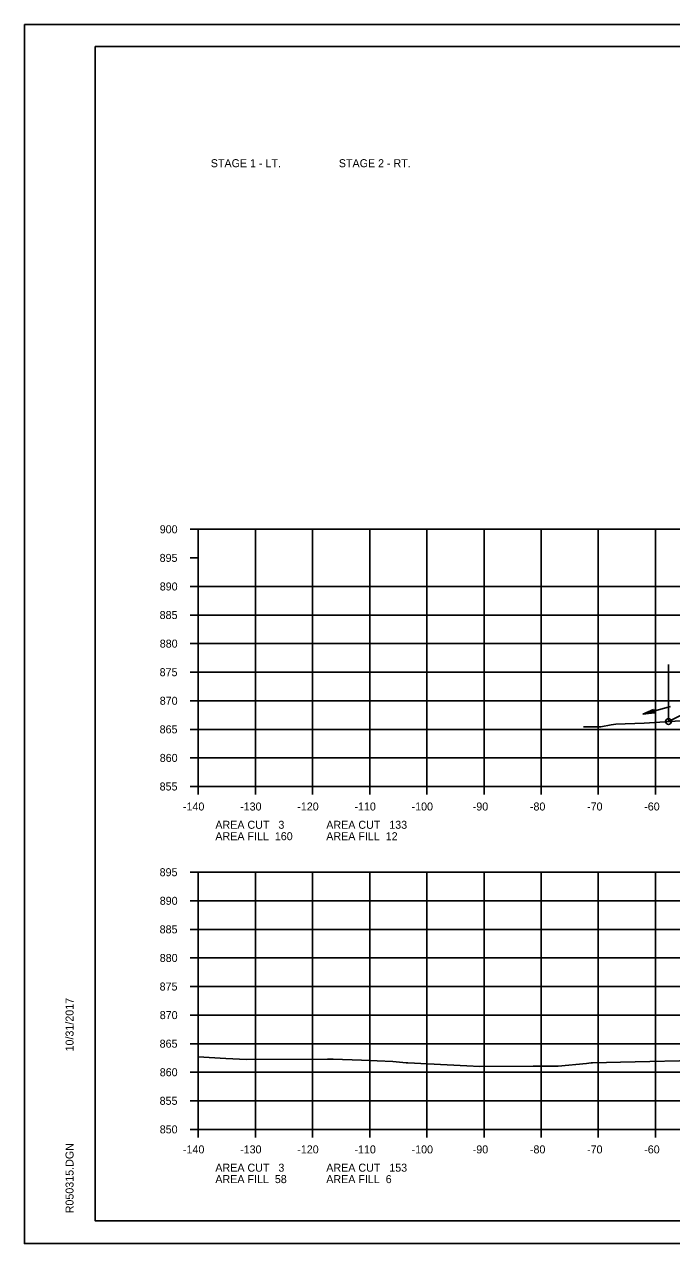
# Model space of a CAD drawing. Extents: x 1486524 to 1499135, y 326561 to 337924.
# Drawn here: x 1488812.5 to 1488925.7, y 329792.6 to 330005.9 of the extents above; entities that cross this region are included whole.
import ezdxf

# ---------------------------------------------------------------- set-up
doc = ezdxf.new("R2010")
doc.units = 0
for name, color, linetype in [('Default', 7, 'Continuous'), ('E_Const Align', 7, 'Continuous'), ('E_Const Align Station', 7, 'Continuous'), ('E_Ownership Information', 7, 'Continuous'), ('E_Property Line', 7, 'Continuous'), ('E_Proposed ROW Fig Annot', 7, 'Continuous'), ('E_Quarter Calls', 7, 'Continuous'), ('E_Title Sheet', 7, 'Continuous'), ('E_Tract Number', 7, 'Continuous'), ('R_Water Annot', 7, 'Continuous'), ('R_Xsect Elev', 7, 'Continuous')]:
    doc.layers.add(name, color=color, linetype=linetype)

msp = doc.modelspace()

# ---------------------------------------------------------------- linework, layer by layer
at = {"layer": 'E_Const Align'}
for p, q in [((1488841.49, 329917.56), (1488842.89, 329917.56)), ((1488842.89, 329872.56), (1488842.89, 329917.56)), ((1488841.49, 329912.56), (1488842.89, 329912.56)), ((1488841.49, 329907.56), (1488842.89, 329907.56)), ((1488841.49, 329902.56), (1488842.89, 329902.56)), ((1488841.49, 329897.56), (1488842.89, 329897.56)), ((1488841.49, 329892.56), (1488842.89, 329892.56)), ((1488841.49, 329887.56), (1488842.89, 329887.56)), ((1488841.49, 329882.56), (1488842.89, 329882.56)), ((1488841.49, 329877.56), (1488842.89, 329877.56)), ((1488841.49, 329872.56), (1488842.89, 329872.56)), ((1488842.89, 329872.56), (1489122.89, 329872.56)), ((1488842.89, 329871.16), (1488842.89, 329872.56)), ((1488852.89, 329871.16), (1488852.89, 329872.56)), ((1488862.89, 329871.16), (1488862.89, 329872.56)), ((1488872.89, 329871.16), (1488872.89, 329872.56)), ((1488882.89, 329871.16), (1488882.89, 329872.56)), ((1488892.89, 329871.16), (1488892.89, 329872.56)), ((1488902.89, 329871.16), (1488902.89, 329872.56)), ((1488912.89, 329871.16), (1488912.89, 329872.56)), ((1488922.89, 329871.16), (1488922.89, 329872.56)), ((1488841.49, 329857.56), (1488842.89, 329857.56)), ((1488842.89, 329812.56), (1488842.89, 329857.56)), ((1488841.49, 329852.56), (1488842.89, 329852.56)), ((1488841.49, 329847.56), (1488842.89, 329847.56)), ((1488841.49, 329842.56), (1488842.89, 329842.56)), ((1488841.49, 329837.56), (1488842.89, 329837.56)), ((1488841.49, 329832.56), (1488842.89, 329832.56)), ((1488841.49, 329827.56), (1488842.89, 329827.56)), ((1488841.49, 329822.56), (1488842.89, 329822.56)), ((1488841.49, 329817.56), (1488842.89, 329817.56)), ((1488841.49, 329812.56), (1488842.89, 329812.56)), ((1488842.89, 329812.56), (1489122.89, 329812.56)), ((1488842.89, 329811.16), (1488842.89, 329812.56)), ((1488852.89, 329811.16), (1488852.89, 329812.56)), ((1488862.89, 329811.16), (1488862.89, 329812.56)), ((1488872.89, 329811.16), (1488872.89, 329812.56)), ((1488882.89, 329811.16), (1488882.89, 329812.56)), ((1488892.89, 329811.16), (1488892.89, 329812.56)), ((1488902.89, 329811.16), (1488902.89, 329812.56)), ((1488912.89, 329811.16), (1488912.89, 329812.56)), ((1488922.89, 329811.16), (1488922.89, 329812.56))]:
    msp.add_line(p, q, dxfattribs=at)
at = {"layer": 'E_Ownership Information'}
for p, q in [((1488842.89, 329917.56), (1489122.89, 329917.56)), ((1488842.89, 329872.56), (1488842.89, 329917.56)), ((1488852.89, 329872.56), (1488852.89, 329917.56)), ((1488862.89, 329872.56), (1488862.89, 329917.56)), ((1488872.89, 329872.56), (1488872.89, 329917.56)), ((1488882.89, 329872.56), (1488882.89, 329917.56)), ((1488892.89, 329872.56), (1488892.89, 329917.56)), ((1488902.89, 329872.56), (1488902.89, 329917.56)), ((1488912.89, 329872.56), (1488912.89, 329917.56)), ((1488922.89, 329872.56), (1488922.89, 329917.56)), ((1488842.89, 329907.56), (1489122.89, 329907.56)), ((1488842.89, 329902.56), (1489122.89, 329902.56)), ((1488842.89, 329897.56), (1489122.89, 329897.56)), ((1488842.89, 329892.56), (1489122.89, 329892.56)), ((1488842.89, 329887.56), (1489122.89, 329887.56)), ((1488842.89, 329882.56), (1489122.89, 329882.56)), ((1488842.89, 329877.56), (1489122.89, 329877.56)), ((1488842.89, 329872.56), (1489122.89, 329872.56)), ((1488842.89, 329857.56), (1489122.89, 329857.56)), ((1488842.89, 329812.56), (1488842.89, 329857.56)), ((1488852.89, 329812.56), (1488852.89, 329857.56)), ((1488862.89, 329812.56), (1488862.89, 329857.56)), ((1488872.89, 329812.56), (1488872.89, 329857.56)), ((1488882.89, 329812.56), (1488882.89, 329857.56)), ((1488892.89, 329812.56), (1488892.89, 329857.56)), ((1488902.89, 329812.56), (1488902.89, 329857.56)), ((1488912.89, 329812.56), (1488912.89, 329857.56)), ((1488922.89, 329812.56), (1488922.89, 329857.56)), ((1488842.89, 329852.56), (1489122.89, 329852.56)), ((1488842.89, 329847.56), (1489122.89, 329847.56)), ((1488842.89, 329842.56), (1489122.89, 329842.56)), ((1488842.89, 329837.56), (1489122.89, 329837.56)), ((1488842.89, 329832.56), (1489122.89, 329832.56)), ((1488842.89, 329827.56), (1489122.89, 329827.56)), ((1488842.89, 329822.56), (1489122.89, 329822.56)), ((1488842.89, 329817.56), (1489122.89, 329817.56)), ((1488842.89, 329812.56), (1489122.89, 329812.56))]:
    msp.add_line(p, q, dxfattribs=at)
at = {"layer": 'E_Property Line'}
for p, q in [((1488824.89, 330002.02), (1489141.07, 330002.02)), ((1488824.89, 329796.56), (1488824.89, 330002.02)), ((1488824.89, 329796.56), (1488824.89, 329796.56)), ((1489141.07, 329796.56), (1488824.89, 329796.56))]:
    msp.add_line(p, q, dxfattribs=at)
at = {"layer": 'E_Proposed ROW Fig Annot'}
for p, q in [((1488922.54, 329886.03), (1488920.69, 329885.22)), ((1488922.54, 329886.03), (1488920.69, 329885.22)), ((1488922.7, 329885.45), (1488920.69, 329885.22)), ((1488922.7, 329885.45), (1488920.69, 329885.22)), ((1488922.55, 329885.98), (1488921.01, 329885.3)), ((1488922.55, 329885.98), (1488921.01, 329885.3)), ((1488922.68, 329885.5), (1488921.01, 329885.3)), ((1488922.68, 329885.5), (1488921.01, 329885.3)), ((1488922.57, 329885.93), (1488921.34, 329885.39)), ((1488922.57, 329885.93), (1488921.34, 329885.39)), ((1488922.67, 329885.55), (1488921.34, 329885.39)), ((1488922.67, 329885.55), (1488921.34, 329885.39)), ((1488922.58, 329885.88), (1488921.66, 329885.48)), ((1488922.58, 329885.88), (1488921.66, 329885.48)), ((1488922.66, 329885.6), (1488921.66, 329885.48)), ((1488922.66, 329885.6), (1488921.66, 329885.48)), ((1488922.59, 329885.83), (1488921.99, 329885.57)), ((1488922.59, 329885.83), (1488921.99, 329885.57)), ((1488922.64, 329885.65), (1488921.99, 329885.57)), ((1488922.64, 329885.65), (1488921.99, 329885.57)), ((1488922.61, 329885.79), (1488922.31, 329885.66)), ((1488922.61, 329885.79), (1488922.31, 329885.66)), ((1488922.63, 329885.69), (1488922.31, 329885.66)), ((1488922.63, 329885.69), (1488922.31, 329885.66)), ((1488922.7, 329885.45), (1488922.54, 329886.03)), ((1488922.7, 329885.45), (1488922.54, 329886.03))]:
    msp.add_line(p, q, dxfattribs=at)
at = {"layer": 'E_Quarter Calls'}
for p, q in [((1488812.48, 330005.91), (1489145.82, 330005.91)), ((1488812.48, 329792.58), (1489145.82, 329792.58))]:
    msp.add_line(p, q, dxfattribs=at)
for points in [[(1488812.48, 330005.91), (1489145.82, 330005.91), (1489145.82, 329792.57), (1488812.48, 329792.57)], [(1489058.81, 330002.02), (1489058.81, 329992.14), (1489094.54, 329992.14), (1489094.54, 329989.22), (1489117.74, 329989.22), (1489117.74, 329964.88), (1489141.07, 329964.88), (1489141.07, 329796.56), (1488824.89, 329796.56), (1488824.89, 330002.02)]]:
    msp.add_lwpolyline(points, close=True, dxfattribs=at)
msp.add_circle((1488925.17, 329883.93), 0.5, dxfattribs=at)
msp.add_circle((1488925.17, 329883.93), 0.5, dxfattribs=at)
at = {"layer": 'E_Title Sheet'}
msp.add_lwpolyline([(1488925.17, 329883.93), (1488934.89, 329888.78), (1488940.89, 329890.28), (1488943.86, 329891.03), (1488952.89, 329893.28), (1488958.89, 329892.79), (1488982.89, 329890.81), (1488994.89, 329889.82), (1489002.89, 329889.16), (1489007.36, 329888.04), (1489012.89, 329886.66), (1489013.48, 329886.46), (1489026.39, 329890.89), (1489036.54, 329894.37), (1489047.68, 329897.86)], dxfattribs=at)
at = {"layer": 'E_Tract Number'}
for points in [[(1488910.29, 329883.02), (1488910.83, 329883.02), (1488913.32, 329883.02), (1488915.14, 329883.37), (1488915.96, 329883.44), (1488920.94, 329883.66), (1488927.26, 329884.06)], [(1488842.89, 329825.23), (1488847.73, 329824.97), (1488851.34, 329824.78), (1488865.5, 329824.85), (1488866.48, 329824.84), (1488871.47, 329824.67), (1488876.91, 329824.44), (1488879.3, 329824.21), (1488879.54, 329824.19), (1488879.57, 329824.18), (1488889.87, 329823.66), (1488892.18, 329823.54), (1488901.52, 329823.64), (1488905.88, 329823.62), (1488910.82, 329824.09), (1488911.66, 329824.19), (1488911.9, 329824.21), (1488916.78, 329824.32), (1488932.22, 329824.66)]]:
    msp.add_lwpolyline(points, dxfattribs=at)
at = {"layer": 'R_Water Annot'}
msp.add_line((1488920.69, 329885.22), (1488925.51, 329886.53), dxfattribs=at)
at = {"layer": 'R_Xsect Elev'}
msp.add_line((1488925.17, 329883.93), (1488925.17, 329893.93), dxfattribs=at)

# ---------------------------------------------------------------- texts
at = {"layer": 'Default'}
for s, p in [('STAGE 1 - LT.', (1488845.09, 329980.92)), ('STAGE 2 - RT.', (1488867.49, 329980.92))]:
    msp.add_text(s, height=1.4, dxfattribs=at).set_placement(p)
at = {"layer": 'E_Const Align Station'}
for s, p in [('900', (1488836.16, 329916.86)), ('895', (1488836.14, 329911.86)), ('890', (1488836.16, 329906.86)), ('885', (1488836.14, 329901.86)), ('880', (1488836.16, 329896.86)), ('875', (1488836.14, 329891.86)), ('870', (1488836.16, 329886.86)), ('865', (1488836.14, 329881.86)), ('860', (1488836.16, 329876.86)), ('855', (1488836.14, 329871.86)), ('-140', (1488840.22, 329868.36)), ('-130', (1488850.22, 329868.36)), ('-120', (1488860.22, 329868.36)), ('-110', (1488870.22, 329868.36)), ('-100', (1488880.22, 329868.36)), ('-90', (1488890.92, 329868.36)), ('-80', (1488900.92, 329868.36)), ('-70', (1488910.92, 329868.36)), ('-60', (1488920.92, 329868.36)), ('AREA CUT   3', (1488845.89, 329865.16)), ('     AREA CUT   133', (1488862.69, 329865.16)), ('AREA FILL  160', (1488845.89, 329863.16)), ('     AREA FILL  12', (1488862.69, 329863.16)), ('895', (1488836.14, 329856.86)), ('890', (1488836.16, 329851.86)), ('885', (1488836.14, 329846.86)), ('880', (1488836.16, 329841.86)), ('875', (1488836.14, 329836.86)), ('870', (1488836.16, 329831.86)), ('865', (1488836.14, 329826.86)), ('860', (1488836.16, 329821.86)), ('855', (1488836.14, 329816.86)), ('850', (1488836.16, 329811.86)), ('-140', (1488840.22, 329808.36)), ('-130', (1488850.22, 329808.36)), ('-120', (1488860.22, 329808.36)), ('-110', (1488870.22, 329808.36)), ('-100', (1488880.22, 329808.36)), ('-90', (1488890.92, 329808.36)), ('-80', (1488900.92, 329808.36)), ('-70', (1488910.92, 329808.36)), ('-60', (1488920.92, 329808.36)), ('AREA CUT   3', (1488845.89, 329805.16)), ('     AREA CUT   153', (1488862.69, 329805.16)), ('AREA FILL  58', (1488845.89, 329803.16)), ('     AREA FILL  6', (1488862.69, 329803.16))]:
    msp.add_text(s, height=1.4, dxfattribs=at).set_placement(p)
at = {"layer": 'E_Property Line'}
for s, p in [('10/31/2017', (1488821.08, 329826.2)), ('R050315.DGN', (1488821.08, 329797.88))]:
    msp.add_text(s, height=1.4, rotation=90, dxfattribs=at).set_placement(p)

doc.saveas('drawing.dxf')
